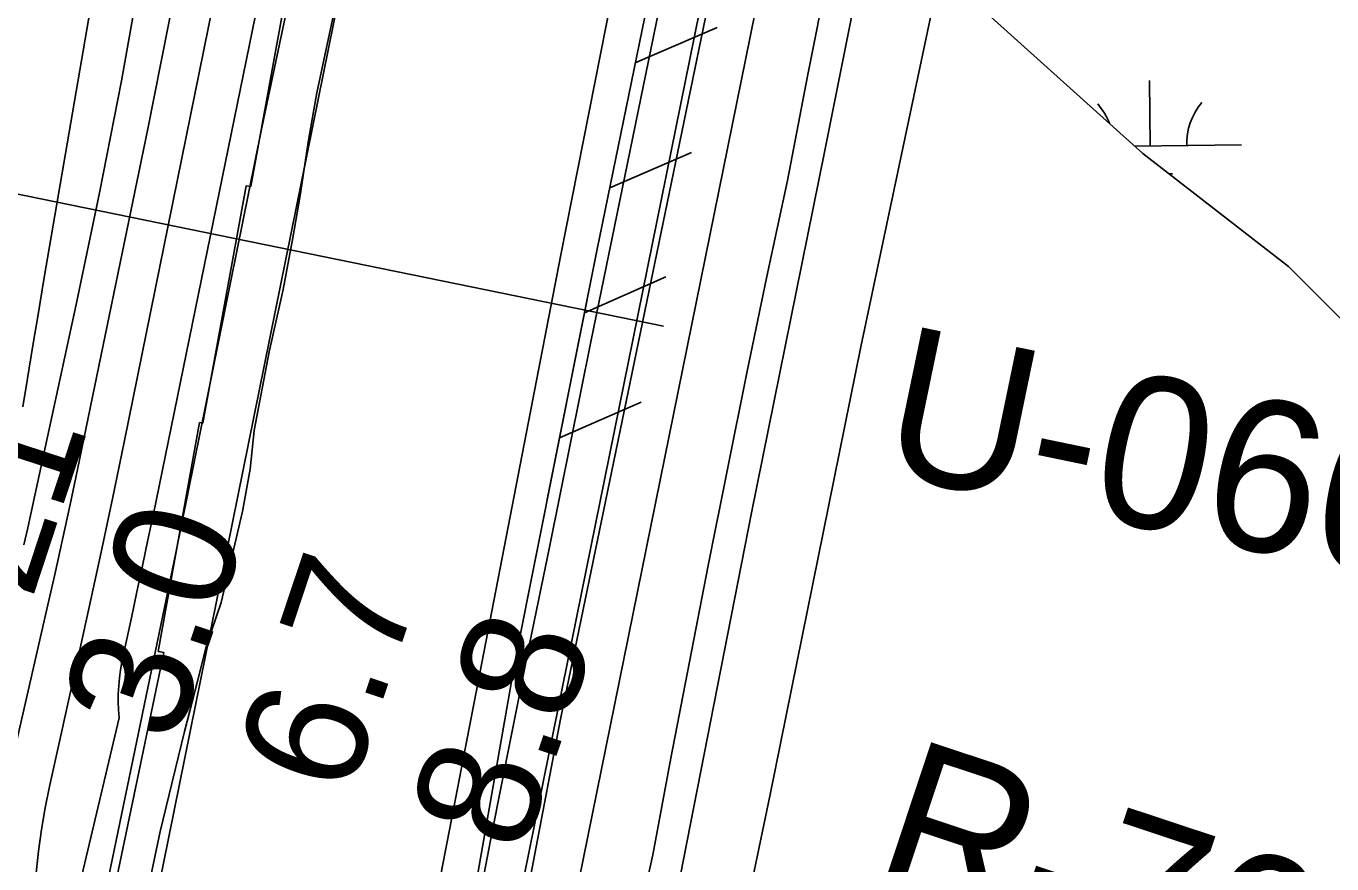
# Model space of a CAD drawing. Extents: x 3683402 to 3721514, y 487807 to 513565.
# Drawn here: x 3711901 to 3712617, y 495656 to 496116 of the extents above; entities that cross this region are included whole.
import ezdxf

# ---------------------------------------------------------------- set-up
doc = ezdxf.new("R2010")
doc.units = 0
for name, color, linetype in [('V-FLOD-BASE', 7, 'Continuous'), ('V-LEVE-TOET', 7, 'Continuous'), ('V-RIVR-EDGE', 7, 'Continuous'), ('V-RIVR-RANG', 7, 'Continuous'), ('V-RIVR-RANG-IDEN', 7, 'Continuous'), ('V-ROAD-CNTR', 7, 'Continuous'), ('V-RRAP-FSHR', 7, 'Continuous'), ('V-RRAP-RVMT', 7, 'Continuous'), ('V-SITE-VEGE', 7, 'Continuous'), ('V-SURV-LINE', 7, 'Continuous'), ('V-TOPO-DPTH', 7, 'Continuous'), ('V-TOPO-MINR', 7, 'Continuous'), ('V-TOPO-WATR', 7, 'Continuous'), ('V-WETL-SWMP', 7, 'Continuous')]:
    doc.layers.add(name, color=color, linetype=linetype)

msp = doc.modelspace()

# ---------------------------------------------------------------- linework, layer by layer
at = {"layer": 'V-FLOD-BASE'}
msp.add_lwpolyline([(3712434.18, 496871.6), (3712398.52, 496699.46), (3712330.93, 496397.43), (3712258.48, 496046.24), (3712194.37, 495735.78), (3712139.79, 495448.77), (3712075.32, 495131.78), (3712016.52, 494844.37), (3711956.14, 494576.16), (3711903, 494332.16), (3711871.47, 494196.14), (3711852.06, 494125.81), (3711827.7, 494040.49), (3711812.06, 494001.66), (3711802.51, 493980.52), (3711766.96, 493914.37), (3711709.62, 493811.3), (3711687.06, 493770.92), (3711665.65, 493735.92), (3711620.12, 493669.75), (3711557.38, 493573.97), (3711527.53, 493530.88), (3711503.6, 493499.39)], dxfattribs=at)
at = {"layer": 'V-LEVE-TOET'}
for points in [[(3712146.58, 495620.49), (3712156.71, 495672.97), (3712167.05, 495725.4), (3712177.61, 495777.79), (3712188.38, 495830.14), (3712211.02, 495942.66), (3712233.93, 496055.11), (3712257.11, 496167.52), (3712280.56, 496279.86), (3712289.23, 496325.38), (3712298.11, 496370.85), (3712307.19, 496416.28), (3712316.47, 496461.67), (3712325.94, 496507.03), (3712335.62, 496552.34), (3712345.5, 496597.6), (3712355.57, 496642.83), (3712365.85, 496688), (3712376.32, 496733.14), (3712386.99, 496778.22), (3712402.78, 496839.7), (3712415.97, 496890.22)], [(3712341.12, 496145.66), (3712329.81, 496088.48), (3712318.75, 496031.26), (3712307.55, 495978.54), (3712296.58, 495925.78), (3712285.82, 495872.97), (3712275.29, 495820.11), (3712264.98, 495767.22), (3712254.9, 495714.27), (3712245.04, 495661.29), (3712233.63, 495610.19)]]:
    msp.add_lwpolyline(points, dxfattribs=at)
at = {"layer": 'V-RIVR-EDGE'}
msp.add_lwpolyline([(3711880.18, 495330.18), (3711913.57, 495478.97), (3711947.62, 495654.18), (3711983.47, 495826.99), (3712030.26, 496058.6), (3712064.28, 496219.4), (3712088.07, 496371.83), (3712106.32, 496468.44), (3712124.99, 496491.8), (3712140.65, 496513.38), (3712149.14, 496549.97), (3712181.96, 496711.38), (3712204.01, 496890.22), (3712213.94, 497021.07)], dxfattribs=at)
at = {"layer": 'V-RIVR-RANG'}
msp.add_line((3712250.81, 495951.39), (3711486.61, 496107.6), dxfattribs=at)
at = {"layer": 'V-ROAD-CNTR'}
msp.add_lwpolyline([(3712093.03, 494828), (3712121.23, 494986.36), (3712150.58, 495118.84), (3712181.94, 495288.72), (3712218.6, 495449.75), (3712252.6, 495612.11), (3712298.97, 495848.84), (3712339.1, 496046.83), (3712388.22, 496293.16), (3712432.94, 496488.71), (3712467.09, 496626.59), (3712499.81, 496771.32), (3712520.43, 496867.84), (3712533.54, 496948.17)], dxfattribs=at)
at = {"layer": 'V-RRAP-FSHR'}
for p, q in [((3712235.37, 496095.84), (3712280.18, 496115.24)), ((3712221.31, 496027.27), (3712266.12, 496046.67)), ((3712207.47, 495958.65), (3712252.16, 495978.33)), ((3712193.83, 495889.99), (3712238.52, 495909.67))]:
    msp.add_line(p, q, dxfattribs=at)
for points in [[(3712867.93, 500023.93), (3712462.27, 498241.04), (3712294.2, 497099.97), (3712107.83, 496305.16), (3711903.84, 495296.45), (3711748.32, 494629.16), (3711676.95, 494440.8), (3711574.55, 494239), (3711331.37, 493807.46), (3711144.27, 493495.21)], [(3712463.27, 497119.63), (3712463.43, 497108.23), (3712462.75, 497087.05), (3712438.85, 497009.43), (3712403.62, 496861.52), (3712365.47, 496675.24), (3712322.44, 496512.8), (3712291.75, 496364.34), (3712255.02, 496191.66), (3712214.42, 495993.64), (3712169.77, 495768.86), (3712139.07, 495593.78), (3712084.86, 495336.57), (3712052.8, 495159.54), (3712012.64, 494955.84), (3711962.79, 494750.36)], [(3712404.76, 496866.28), (3712403.62, 496861.52), (3712365.47, 496675.24), (3712322.44, 496512.8), (3712291.75, 496364.34), (3712255.02, 496191.66), (3712214.42, 495993.64), (3712187.12, 495856.22)]]:
    msp.add_lwpolyline(points, dxfattribs=at)
at = {"layer": 'V-RRAP-RVMT'}
for p, q in [((3712049.81, 496166.34), (3712024.62, 496027.89)), ((3712022.05, 496028.35), (3711998.35, 495898.06)), ((3712024.62, 496027.89), (3712022.05, 496028.35)), ((3711996.52, 495898.45), (3711973.81, 495772.89)), ((3711998.35, 495898.06), (3711996.52, 495898.45)), ((3711976.99, 495772.35), (3711948.16, 495634.87)), ((3711973.81, 495772.89), (3711976.99, 495772.35))]:
    msp.add_line(p, q, dxfattribs=at)
at = {"layer": 'V-SITE-VEGE'}
for p, q in [((3712261.49, 496330.53), (3712194.59, 495990.4)), ((3712358.98, 495939.96), (3712401.04, 496139.49)), ((3712060.75, 496079.41), (3712070.97, 496127.29)), ((3712056.23, 496053.37), (3712060.75, 496079.41)), ((3712051.71, 496023.11), (3712056.23, 496053.37)), ((3712047.56, 495999.75), (3712051.71, 496023.11)), ((3712042.27, 495971.4), (3712047.56, 495999.75)), ((3712194.59, 495990.4), (3712111.46, 495561.41)), ((3712034.7, 495937.31), (3712042.27, 495971.4)), ((3712309.37, 495694.39), (3712358.98, 495939.96)), ((3712026.39, 495894.03), (3712034.7, 495937.31)), ((3712024.14, 495872.97), (3712026.39, 495894.03)), ((3712019.99, 495849.6), (3712024.14, 495872.97)), ((3712008.33, 495799.73), (3712019.99, 495849.6)), ((3712000.35, 495776.05), (3712008.33, 495799.73)), ((3711995.42, 495756.51), (3712000.35, 495776.05)), ((3711988.22, 495728.93), (3711995.42, 495756.51)), ((3711974.96, 495674.15), (3711988.22, 495728.93)), ((3712240.02, 495366.32), (3712309.37, 495694.39)), ((3711968.91, 495645.42), (3711974.96, 495674.15))]:
    msp.add_line(p, q, dxfattribs=at)
at = {"layer": 'V-SURV-LINE'}
for points in [[(3712014.09, 494859.18), (3712350.79, 496519.91)], [(3712380.19, 496513.94), (3712043.49, 494853.2)]]:
    msp.add_lwpolyline(points, dxfattribs=at)
at = {"layer": 'V-TOPO-DPTH'}
for points in [[(3711899.55, 495907.1), (3711902.12, 495922.71), (3711905.11, 495940.81), (3711908.13, 495958.9), (3711911.19, 495976.99), (3711914.28, 495995.07), (3712006.75, 496533.18), (3712022.25, 496623.2), (3712037.79, 496713.22), (3712053.39, 496803.22), (3712069.03, 496893.22), (3712090.51, 497016.6)], [(3712090.51, 497016.6), (3712069.03, 496893.22), (3712053.39, 496803.22), (3712037.79, 496713.22), (3712022.25, 496623.2), (3712006.75, 496533.18), (3711914.28, 495995.07), (3711911.19, 495976.99), (3711908.13, 495958.9), (3711905.11, 495940.81), (3711902.12, 495922.71), (3711899.55, 495907.1)], [(3712195.91, 496978.9), (3712184.3, 496911.78), (3712172.39, 496844.77), (3712160.07, 496777.83), (3712147.15, 496711.01), (3712133.83, 496644.26), (3711971.17, 495848.41), (3711968.22, 495834.11), (3711965.23, 495819.82), (3711962.19, 495805.55), (3711959.12, 495791.28), (3711954.8, 495771.38), (3711953.95, 495767.05), (3711953.2, 495762.71), (3711952.63, 495758.34), (3711952.17, 495753.96), (3711951.92, 495749.56), (3711951.83, 495745.17), (3711951.99, 495740.77), (3711952.33, 495736.38), (3711713.04, 494725.4)], [(3712111.7, 496927.1), (3712107.6, 496901.29), (3712103.6, 496875.48), (3712099.66, 496849.65), (3712048.86, 496512.38), (3712030.81, 496398.8), (3712011.54, 496285.44), (3711990.43, 496172.41), (3711968.1, 496059.6), (3711929.53, 495872.76), (3711925.5, 495853.54), (3711921.39, 495834.35), (3711917.15, 495815.18), (3711912.83, 495796.02), (3711663.7, 494706.35)], [(3711663.7, 494706.35), (3711912.83, 495796.02), (3711917.15, 495815.18), (3711921.39, 495834.35), (3711925.5, 495853.54), (3711929.53, 495872.76), (3711968.1, 496059.6), (3711990.43, 496172.41), (3712011.54, 496285.44), (3712030.81, 496398.8), (3712048.86, 496512.38), (3712099.66, 496849.65), (3712103.6, 496875.48), (3712107.6, 496901.29), (3712111.7, 496927.1)]]:
    msp.add_lwpolyline(points, dxfattribs=at)
at = {"layer": 'V-TOPO-MINR'}
for points in [[(3711684.85, 494714.34), (3711905.92, 495639.47), (3711906.86, 495651.44), (3711908.19, 495663.36), (3711909.82, 495675.23), (3711911.89, 495687.04), (3711914.27, 495698.79), (3711929.45, 495767.1), (3711936.05, 495797.2), (3711942.54, 495827.32), (3711948.86, 495857.48), (3711955.07, 495887.67), (3712025.42, 496234.67), (3712052.14, 496371.04), (3712077.65, 496507.62), (3712101.37, 496644.52), (3712123.89, 496781.64), (3712163.02, 497030.19)], [(3711899.55, 495907.1), (3711902.12, 495922.71), (3711905.11, 495940.81), (3711908.13, 495958.9), (3711911.19, 495976.99), (3711914.28, 495995.07), (3712006.75, 496533.18), (3712022.25, 496623.2), (3712037.79, 496713.22), (3712053.39, 496803.22), (3712069.03, 496893.22), (3712090.51, 497016.6)], [(3711900.16, 495831.41), (3711902.3, 495840.69), (3711904.38, 495849.98), (3711906.42, 495859.28), (3711928.89, 495963.18), (3711941.61, 496024.54), (3711953.63, 496086.02), (3711964.6, 496147.7), (3711974.87, 496209.51), (3711985.15, 496274.85), (3712000.18, 496369.4), (3712015.38, 496463.93), (3712030.86, 496558.41), (3712046.52, 496652.86), (3712063.39, 496753.69), (3712072.19, 496806.27), (3712081.01, 496858.84), (3712089.84, 496911.42), (3712098.69, 496963.99)], [(3711663.7, 494706.35), (3711912.83, 495796.02), (3711917.15, 495815.18), (3711921.39, 495834.35), (3711925.5, 495853.54), (3711929.53, 495872.76), (3711968.1, 496059.6), (3711990.43, 496172.41), (3712011.54, 496285.44), (3712030.81, 496398.8), (3712048.86, 496512.38), (3712099.66, 496849.65), (3712103.6, 496875.48), (3712107.6, 496901.29), (3712111.7, 496927.1)]]:
    msp.add_lwpolyline(points, dxfattribs=at)
at = {"layer": 'V-TOPO-WATR'}
msp.add_lwpolyline([(3711713.04, 494725.4), (3711952.33, 495736.38), (3711951.99, 495740.77), (3711951.83, 495745.17), (3711951.92, 495749.56), (3711952.17, 495753.96), (3711952.63, 495758.34), (3711953.2, 495762.71), (3711953.95, 495767.05), (3711954.8, 495771.38), (3711959.12, 495791.28), (3711962.19, 495805.55), (3711965.23, 495819.82), (3711968.22, 495834.11), (3711971.17, 495848.41), (3712133.83, 496644.26), (3712147.15, 496711.01), (3712160.07, 496777.83), (3712172.39, 496844.77), (3712184.3, 496911.78), (3712195.91, 496978.9)], dxfattribs=at)
at = {"layer": 'V-WETL-SWMP'}
for p, q in [((3712517.65, 496050.17), (3712517.23, 496086.16)), ((3712509.19, 496050.07), (3712567.64, 496050.75)), ((3712528.05, 496034.86), (3712529.83, 496034.88))]:
    msp.add_line(p, q, dxfattribs=at)
msp.add_lwpolyline([(3713373.45, 495505.36), (3713169.58, 495576.27), (3713045.48, 495620.59), (3712903.66, 495656.05), (3712779.56, 495709.23), (3712682.05, 495780.14), (3712646.6, 495842.19), (3712646.6, 495930.83), (3712593.41, 495984.02), (3712513.64, 496046.07), (3712425, 496125.84), (3712433.86, 496179.03), (3712460.45, 496258.8), (3712495.91, 496347.45), (3712531.36, 496427.22), (3712575.69, 496489.27), (3712620, 496560.18), (3712628.87, 496622.23), (3712664.33, 496728.6), (3712690.92, 496781.78), (3712788.42, 496817.24), (3712815.02, 496843.83), (3712850.47, 496897.02), (3712885.93, 496941.34)], dxfattribs=at)
for centre, start, end in [((3712462.4, 496050), 20.81473, 41.43784), ((3712572.88, 496051.28), 139.89418, 181.43783)]:
    msp.add_arc(centre, 35.25, start, end, dxfattribs=at)

# ---------------------------------------------------------------- texts
at = {"layer": 'V-RIVR-RANG'}
for s, rotation, p in [('-21', 71.79953, (3711895.05, 495772.04)), ('3.0', 71.51833, (3711983, 495720.76)), ('6.7', 71.51833, (3712078.84, 495692.04)), ('8.8', 71.51833, (3712173.76, 495660.57))]:
    msp.add_text(s, height=67, rotation=rotation, dxfattribs=at).set_placement(p)
at = {"layer": 'V-RIVR-RANG-IDEN'}
for s, rotation, p in [('U-060', 348.30533, (3712367.43, 495871.09)), ('R-76.2', 341.65146, (3712362.77, 495647.15))]:
    msp.add_text(s, height=83, rotation=rotation, dxfattribs=at).set_placement(p)

doc.saveas('drawing.dxf')
